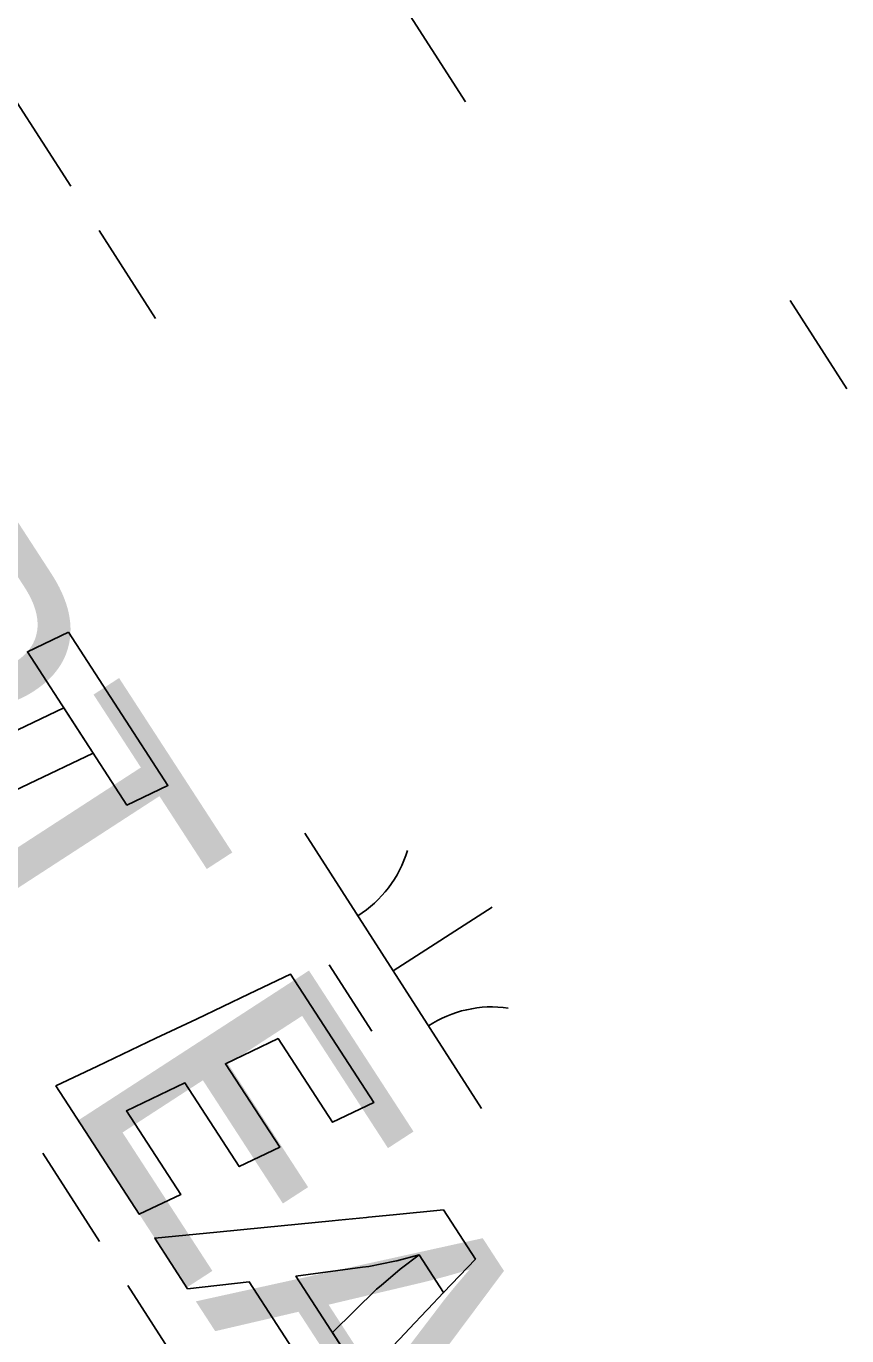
# Model space of a CAD drawing. Extents: x 3962991 to 3983549, y 181631 to 204078.
# Drawn here: x 3974889.7 to 3975015, y 193910.4 to 194110.4 of the extents above; entities that cross this region are included whole.
import ezdxf

# ---------------------------------------------------------------- set-up
doc = ezdxf.new("R2010")
doc.units = 0
for name, color, linetype in [('V-ANNO-MASK', 7, 'Continuous'), ('V-ANNO-MASK2', 7, 'Continuous'), ('V-RIVR-IDEN', 7, 'Continuous'), ('V-WETL-SWMP', 7, 'Continuous')]:
    doc.layers.add(name, color=color, linetype=linetype)

msp = doc.modelspace()

# ---------------------------------------------------------------- linework, layer by layer
at = {"layer": 'V-ANNO-MASK2'}
for points in [[(3974896.18, 194017.86), (3974889.91, 194014.88), (3974905.1, 193991.48), (3974911.37, 193994.46)], [(3974895.46, 194006.33), (3974865.93, 193992.24), (3974870.41, 193985.33), (3974899.94, 193999.42)], [(3974900.59, 193951.6), (3974894.27, 193948.58), (3974906.99, 193928.98), (3974913.32, 193931.99), (3974905.03, 193944.76), (3974913.96, 193949.03), (3974922.25, 193936.26), (3974928.43, 193939.21), (3974920.14, 193951.97), (3974928.19, 193955.81), (3974936.48, 193943.04), (3974942.8, 193946.05), (3974930.08, 193965.65), (3974923.76, 193962.64), (3974915.71, 193958.8), (3974909.53, 193955.86)], [(3974918.83, 193926.27), (3974909.36, 193925.34), (3974914.37, 193917.62), (3974923.78, 193918.65), (3974936.46, 193899.12), (3974941.03, 193903.93), (3974930.9, 193919.52), (3974941.06, 193920.89), (3974942.03, 193921.01), (3974946.04, 193921.8), (3974946.31, 193921.85), (3974949.71, 193922.81), (3974953.46, 193917.02), (3974958.32, 193922.14), (3974953.44, 193929.66), (3974945.75, 193928.91), (3974941.97, 193928.54), (3974941.68, 193928.51), (3974937.43, 193928.09), (3974936.45, 193928), (3974926.06, 193926.98)], [(3974943.24, 193917.53), (3974936.49, 193910.91), (3974941.03, 193903.93), (3974947.59, 193910.84), (3974948.21, 193911.49), (3974950.9, 193914.32), (3974951.08, 193914.51), (3974953.46, 193917.02), (3974949.71, 193922.81), (3974947.01, 193920.77), (3974946.81, 193920.61), (3974943.91, 193918.11)]]:
    msp.add_lwpolyline(points, close=True, dxfattribs=at)
at = {"layer": 'V-WETL-SWMP'}
for p, q in [((3974929.83, 194140.93), (3974956.82, 194098.84)), ((3974887.88, 194099.43), (3974896.52, 194085.96)), ((3974900.84, 194079.22), (3974909.47, 194065.75)), ((3975006.4, 194068.5), (3975015.04, 194055.03)), ((3974932.25, 193987.2), (3974959.24, 193945.11)), ((3974945.74, 193966.16), (3974960.9, 193975.87)), ((3974936.01, 193967.05), (3974942.49, 193956.94)), ((3974892.28, 193938.32), (3974900.91, 193924.85)), ((3974905.23, 193918.12), (3974913.87, 193904.65))]:
    msp.add_line(p, q, dxfattribs=at)
for centre, start, end in [((3974931.04, 193989.54), 301.8919, 343.4355), ((3974960.85, 193943.03), 81.8919, 123.4355)]:
    msp.add_arc(centre, 17.62, start, end, dxfattribs=at)

# ---------------------------------------------------------------- texts
at = {"layer": 'V-ANNO-MASK'}
msp.add_text('PORT EADS', height=42, rotation=302.9923, dxfattribs=at).set_placement((3974801.72, 194091.14))
at = {"layer": 'V-RIVR-IDEN'}
for s, height, rotation, p in [('PORT EADS', 42, 302.9923, (3974801.72, 194091.14)), ('(ABANDONED)', 41.9999, 303.3781, (3974692.58, 194089.71))]:
    msp.add_text(s, height=height, rotation=rotation, dxfattribs=at).set_placement(p)

doc.saveas('drawing.dxf')
